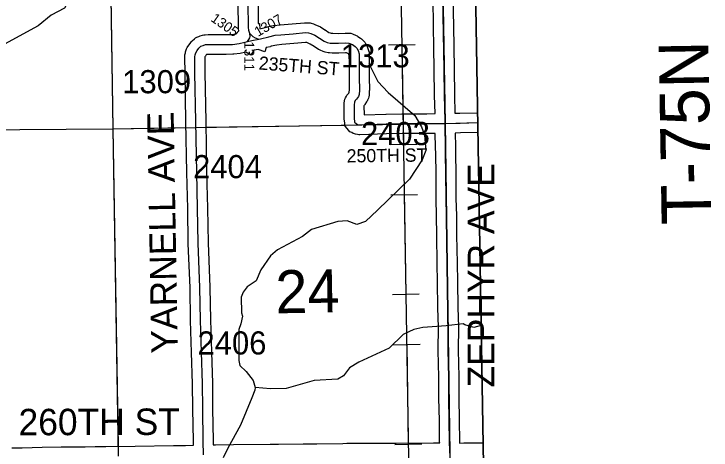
# Model space of a CAD drawing. Extents: x 23.6 to 68.7, y -63 to -29.
# Drawn here: x 55.361 to 57.467, y -49.388 to -48.069 of the extents above; entities that cross this region are included whole.
import ezdxf

# ---------------------------------------------------------------- set-up
doc = ezdxf.new("R2010")
doc.units = 0
for name, color, linetype in [('tdCoClipBndry', 7, 'Continuous'), ('tdCoCoAdjSecRdTxt', 7, 'Continuous'), ('tdCoCoBndry', 7, 'Continuous'), ('tdCoHydroRiver', 7, 'Continuous'), ('tdCoPipe', 7, 'Continuous'), ('tdCoSecRdNmbr', 7, 'Continuous'), ('tdCoSecRdTxt', 7, 'Continuous'), ('tdCoSecRteBand', 7, 'Continuous'), ('tdCoSecRteCL', 7, 'Continuous'), ('tdCoSectLine', 7, 'Continuous'), ('tdCoSectLinePart', 7, 'Continuous'), ('tdCoSectNmbr', 7, 'Continuous'), ('tdCoSurfGravel', 7, 'Continuous'), ('tdCoTwpBndryShd', 7, 'Continuous'), ('tdCoTwpRngTxt', 7, 'Continuous')]:
    doc.layers.add(name, color=color, linetype=linetype)

msp = doc.modelspace()

# ---------------------------------------------------------------- linework, layer by layer
at = {"layer": 'tdCoClipBndry'}
msp.add_lwpolyline([(48.4512, -33.5006), (56.4135, -33.3762), (56.4393, -33.3792), (56.4635, -33.3887), (56.4958, -33.4172), (56.511, -33.4483), (56.515, -33.4739), (56.5367, -34.4332), (56.5907, -38.4342), (56.6629, -42.4448), (56.8804, -55.4557), (56.9085, -56.4312), (56.9025, -56.8392), (56.9121, -57.4607), (56.9036, -57.4944), (56.8842, -57.5232), (56.8561, -57.5435), (56.8227, -57.553), (51.8233, -57.6334)], dxfattribs=at)
at = {"layer": 'tdCoCoBndry'}
for p, q in [((56.6636, -48.3998), (56.647, -47.4001)), ((56.647, -47.4001), (56.6636, -48.3998)), ((56.6786, -49.3969), (56.6636, -48.3998)), ((56.6636, -48.3998), (56.6786, -49.3969))]:
    msp.add_line(p, q, dxfattribs=at)
for points in [[(56.8804, -55.4557), (56.6629, -42.4448), (56.5907, -38.4342)], [(56.5284, -40.4484), (56.5463, -41.4474), (56.5633, -42.4465), (56.5785, -43.4411), (56.5946, -44.4414), (56.6119, -45.4382), (56.6301, -46.4017), (56.647, -47.4001), (56.6636, -48.3998), (56.6786, -49.3969), (56.6976, -50.3938), (56.712, -51.3894), (56.7304, -52.4659), (56.7487, -53.455), (56.7648, -54.458), (56.7808, -55.4579), (56.8089, -56.4341), (56.8029, -56.8393), (56.8127, -57.4536), (55.8172, -57.471), (54.8164, -57.4869), (53.8174, -57.5025), (52.8224, -57.5189), (51.8222, -57.5335)], [(56.5281, -40.4484), (56.5459, -41.4474), (56.563, -42.4465), (56.5781, -43.4411), (56.5942, -44.4414), (56.6115, -45.4382), (56.6297, -46.4017), (56.6467, -47.4001), (56.6633, -48.3998), (56.6782, -49.3968), (56.6973, -50.3938), (56.7117, -51.3893), (56.73, -52.4659), (56.7484, -53.455), (56.7645, -54.4579), (56.7804, -55.4579), (56.8086, -56.4341), (56.8025, -56.8393), (56.8124, -57.4536)], [(56.5284, -40.4484), (56.5463, -41.4474), (56.5633, -42.4465), (56.5785, -43.4411), (56.5946, -44.4414), (56.6119, -45.4382), (56.6301, -46.4017), (56.647, -47.4001), (56.6636, -48.3998), (56.6786, -49.3969), (56.6976, -50.3938)]]:
    msp.add_lwpolyline(points, dxfattribs=at)
at = {"layer": 'tdCoHydroRiver'}
for points in [[(55.5588, -47.9499), (55.5312, -48.0181), (55.5143, -48.0515), (55.4735, -48.0725), (55.4344, -48.1046), (55.3215, -48.1659)], [(56.4335, -48.2184), (56.461, -48.2733), (56.4914, -48.3061), (56.5728, -48.3761), (56.5921, -48.4106), (56.6019, -48.4358), (56.6056, -48.4815), (56.5949, -48.51), (56.5562, -48.5689), (56.4595, -48.6617), (56.4236, -48.6969), (56.3969, -48.7051), (56.3683, -48.6944), (56.3399, -48.6963), (56.2597, -48.721), (56.2332, -48.7418), (56.1579, -48.7822), (56.136, -48.7999), (56.1066, -48.8429), (56.0928, -48.8762), (56.0661, -48.8939), (56.0537, -48.9098), (56.0476, -48.9257), (56.0482, -48.973), (56.0515, -48.9825), (56.047, -49.0062), (56.0409, -49.0236), (56.0405, -49.1168), (56.0439, -49.1325), (56.063, -49.1497), (56.0839, -49.1778), (56.0904, -49.1982)], [(56.6673, -49.0125), (56.5965, -49.0167), (56.5697, -49.0234), (56.5368, -49.038), (56.4947, -49.0796), (56.4036, -49.1217), (56.3754, -49.1395), (56.3568, -49.1634), (56.3395, -49.1731), (56.2686, -49.1771), (56.1836, -49.2018), (56.1363, -49.2024), (56.0904, -49.1982)], [(56.7731, -49.0114), (56.7621, -49.0142), (56.7511, -49.0169), (56.7236, -49.0087), (56.7181, -49.006), (56.6673, -49.0125)], [(56.0904, -49.1982), (56.089, -49.2062), (56.0798, -49.23), (56.0461, -49.3125), (56.0075, -49.3824), (55.9936, -49.411)]]:
    msp.add_lwpolyline(points, dxfattribs=at)
at = {"layer": 'tdCoPipe'}
for p, q in [((56.4927, -48.1623), (56.5732, -48.161)), ((56.4976, -48.4636), (56.5783, -48.4623)), ((56.5001, -48.6158), (56.5806, -48.6144)), ((56.505, -48.917), (56.5857, -48.9157)), ((56.5075, -49.0692), (56.588, -49.0679)), ((56.5124, -49.3705), (56.593, -49.3692))]:
    msp.add_line(p, q, dxfattribs=at)
for points in [[(56.4888, -45.4411), (56.6291, -54.0664), (56.8573, -54.3881), (56.9937, -57.4858)], [(56.5331, -48.1617), (56.5379, -48.4629)], [(56.5404, -48.6151), (56.5453, -48.9164)], [(56.5478, -49.0685), (56.5527, -49.3698)]]:
    msp.add_lwpolyline(points, dxfattribs=at)
at = {"layer": 'tdCoSecRteBand'}
for points in [[(56.419, -48.3735), (56.4848, -48.3713), (56.485, -48.3713), (56.4853, -48.3713), (56.5335, -48.3705), (56.5337, -48.3705), (56.534, -48.3705), (56.6086, -48.3705), (56.6333, -48.3702), (56.6321, -48.3157), (56.6321, -48.3156), (56.6321, -48.3155), (56.631, -48.2358), (56.6297, -48.1703), (56.6297, -48.1702), (56.6297, -48.1701), (56.6288, -48.106), (56.6275, -48.0219)], [(56.6875, -48.0209), (56.6888, -48.1051), (56.6888, -48.1052), (56.6888, -48.1052), (56.6897, -48.1692), (56.691, -48.2347), (56.691, -48.2348), (56.691, -48.2349), (56.6921, -48.3145), (56.6933, -48.369)], [(55.3551, -49.3806), (55.3858, -49.3809), (55.446, -49.3795), (55.446, -49.3795), (55.4461, -49.3795), (55.504, -49.3783), (55.5041, -49.3783), (55.5043, -49.3783), (55.5767, -49.3777), (55.606, -49.3773), (55.6386, -49.3768), (55.6387, -49.3768), (55.6387, -49.3768), (55.7269, -49.3759), (55.8433, -49.3737), (55.8435, -49.3737), (55.8438, -49.3737), (55.8797, -49.3736), (55.9035, -49.373), (55.9033, -49.3615), (55.9033, -49.3615), (55.9033, -49.3614), (55.9015, -49.2633), (55.9015, -49.2631), (55.9015, -49.263), (55.9009, -49.187), (55.898, -49.0932), (55.8948, -48.996), (55.8948, -48.9957), (55.8948, -48.9955), (55.8932, -48.8974), (55.8877, -48.7634), (55.8877, -48.763), (55.8877, -48.7626), (55.8861, -48.6571), (55.8832, -48.5486), (55.8832, -48.5485), (55.8832, -48.5483), (55.8806, -48.3949), (55.8781, -48.2472), (55.8781, -48.2472), (55.8781, -48.2471), (55.8774, -48.1989), (55.8773, -48.1958), (55.8779, -48.1927), (55.8792, -48.1862), (55.8795, -48.1848), (55.8799, -48.1834), (55.8816, -48.1777), (55.8827, -48.1739), (55.8848, -48.1705), (55.8891, -48.1635), (55.8896, -48.1627), (55.8902, -48.1619), (55.8951, -48.1549), (55.8972, -48.1521), (55.8998, -48.1497), (55.9064, -48.144), (55.9096, -48.1411), (55.9135, -48.1393), (55.9198, -48.1364), (55.9216, -48.1356), (55.9235, -48.135), (55.9309, -48.1327), (55.9346, -48.1315), (55.9385, -48.1314), (55.9475, -48.131), (55.9482, -48.1309), (55.949, -48.1309), (55.9753, -48.1311), (56.0013, -48.1313), (56.0185, -48.1308), (56.0324, -48.1288), (56.0409, -48.1198), (56.04, -48.1141), (56.0396, -48.1118), (56.0395, -48.1095), (56.0385, -48.0361)], [(56.0985, -48.0351), (56.0994, -48.0972), (56.1029, -48.0971), (56.1036, -48.1134), (56.1238, -48.1083), (56.1243, -48.1082), (56.1248, -48.1081), (56.1439, -48.104), (56.1455, -48.1036), (56.1471, -48.1035), (56.1648, -48.1016), (56.1652, -48.1016), (56.1656, -48.1015), (56.2019, -48.0987), (56.2393, -48.0954), (56.2415, -48.0952), (56.2437, -48.0953), (56.2525, -48.0958), (56.2557, -48.096), (56.2588, -48.0968), (56.2664, -48.0989), (56.2684, -48.0995), (56.2704, -48.1004), (56.2827, -48.1058), (56.2849, -48.1067), (56.287, -48.108), (56.3009, -48.1171), (56.301, -48.1171), (56.301, -48.1171), (56.3121, -48.1243), (56.3163, -48.1261), (56.3198, -48.1269), (56.325, -48.1271), (56.3413, -48.1274), (56.3616, -48.1265), (56.3629, -48.1265), (56.3643, -48.1265), (56.3741, -48.127), (56.3792, -48.1272), (56.3839, -48.1291), (56.3948, -48.1335), (56.3978, -48.1347), (56.4005, -48.1365), (56.4085, -48.1419), (56.411, -48.1436), (56.4132, -48.1459), (56.4185, -48.1514), (56.4212, -48.1542), (56.4231, -48.1576), (56.4272, -48.1649), (56.4285, -48.1673), (56.4294, -48.1699), (56.4326, -48.1796), (56.4341, -48.1841), (56.4342, -48.1887), (56.4346, -48.216), (56.4346, -48.2162), (56.4346, -48.2164), (56.4346, -48.2594), (56.4349, -48.2992), (56.4349, -48.3004), (56.4348, -48.3015), (56.4339, -48.3144), (56.4336, -48.319), (56.432, -48.3232), (56.4297, -48.3291), (56.4285, -48.3322), (56.4266, -48.335), (56.4214, -48.3428), (56.4205, -48.3441), (56.4194, -48.3454), (56.4187, -48.3462), (56.419, -48.3735)], [(55.9635, -49.3717), (55.9693, -49.3716), (55.9695, -49.3716), (55.9696, -49.3716), (56.0244, -49.3709), (56.0244, -49.3709), (56.0245, -49.3709), (56.1353, -49.3699), (56.1354, -49.3699), (56.1355, -49.3699), (56.1603, -49.3699), (56.2349, -49.3688), (56.2352, -49.3688), (56.2356, -49.3688), (56.2767, -49.3691), (56.3547, -49.3675), (56.355, -49.3675), (56.3553, -49.3675), (56.367, -49.3674), (56.3671, -49.3674), (56.3671, -49.3674), (56.3996, -49.3674), (56.4296, -49.3674), (56.4596, -49.3674), (56.4755, -49.3674), (56.5158, -49.367), (56.5158, -49.367), (56.5159, -49.367), (56.6287, -49.366), (56.629, -49.366), (56.6293, -49.366), (56.6474, -49.3662), (56.6473, -49.3628), (56.6473, -49.3626), (56.6473, -49.3624), (56.6464, -49.2996), (56.6453, -49.2299), (56.6453, -49.2298), (56.6453, -49.2296), (56.645, -49.1673), (56.6428, -49.0867), (56.6428, -49.0861), (56.6428, -49.0855), (56.6438, -49.0159), (56.6422, -48.9575), (56.6422, -48.9573), (56.6422, -48.957), (56.6413, -48.8799), (56.64, -48.8234), (56.64, -48.8233), (56.64, -48.8232), (56.6387, -48.7388), (56.6387, -48.7388), (56.6387, -48.7387), (56.6381, -48.6796), (56.6367, -48.6277), (56.6367, -48.6274), (56.6367, -48.627), (56.6364, -48.5519), (56.6354, -48.4929), (56.6354, -48.4929), (56.6354, -48.4929), (56.6351, -48.4713), (56.6341, -48.4302), (56.6091, -48.4305), (56.6089, -48.4305), (56.6087, -48.4305), (56.5342, -48.4305), (56.4865, -48.4312), (56.4066, -48.4339), (56.4029, -48.4341), (56.3993, -48.4333), (56.393, -48.4319), (56.3896, -48.4312), (56.3865, -48.4298), (56.382, -48.4276), (56.3761, -48.4249), (56.3719, -48.42), (56.3677, -48.4151), (56.3617, -48.4081), (56.3607, -48.399), (56.3593, -48.3861), (56.3591, -48.3846), (56.3591, -48.3831), (56.3586, -48.3435), (56.3586, -48.341), (56.359, -48.3385), (56.3601, -48.3313), (56.3609, -48.3265), (56.3631, -48.3222), (56.3658, -48.317), (56.3673, -48.314), (56.3695, -48.3114), (56.3726, -48.3078), (56.3744, -48.3051), (56.3749, -48.2985), (56.3746, -48.2597), (56.3746, -48.2596), (56.3746, -48.2595), (56.3746, -48.2167), (56.3743, -48.1943), (56.3733, -48.1916), (56.3725, -48.1901), (56.3722, -48.1898), (56.3695, -48.188), (56.3663, -48.1867), (56.3628, -48.1865), (56.3429, -48.1874), (56.342, -48.1874), (56.341, -48.1874), (56.3235, -48.1871), (56.3232, -48.187), (56.3229, -48.187), (56.3149, -48.1867), (56.3125, -48.1866), (56.3101, -48.1861), (56.3013, -48.1843), (56.2983, -48.1837), (56.2956, -48.1825), (56.2862, -48.1785), (56.2838, -48.1775), (56.2816, -48.1761), (56.2683, -48.1675), (56.2564, -48.1597), (56.2483, -48.1562), (56.2459, -48.1555), (56.2425, -48.1553), (56.2071, -48.1585), (56.2069, -48.1585), (56.2068, -48.1585), (56.1707, -48.1613), (56.155, -48.163), (56.1379, -48.1666), (56.1363, -48.167), (56.1364, -48.1678), (56.1236, -48.1706), (56.1192, -48.183), (56.0989, -48.1759), (56.0868, -48.1785), (56.0857, -48.1787), (56.0764, -48.1937), (56.0615, -48.1844), (56.0444, -48.1883), (56.0443, -48.1878), (56.0253, -48.1904), (56.0237, -48.1907), (56.0221, -48.1907), (56.0026, -48.1913), (56.002, -48.1913), (56.0014, -48.1913), (55.9749, -48.1911), (55.9749, -48.1911), (55.9748, -48.1911), (55.9493, -48.191), (55.9449, -48.1911), (55.9432, -48.1917), (55.9427, -48.1919), (55.9421, -48.1925), (55.9397, -48.1959), (55.9379, -48.1987), (55.9378, -48.1993), (55.9374, -48.2012), (55.9381, -48.2462), (55.9406, -48.3939), (55.9406, -48.3939), (55.9406, -48.3939), (55.9432, -48.5472), (55.9461, -48.6557), (55.9461, -48.6559), (55.9461, -48.656), (55.9477, -48.7613), (55.9532, -48.8953), (55.9532, -48.8957), (55.9532, -48.8961), (55.9548, -48.9942), (55.958, -49.0912), (55.958, -49.0913), (55.958, -49.0913), (55.9609, -49.1855), (55.9609, -49.1858), (55.9609, -49.1862), (55.9615, -49.2623), (55.9633, -49.3603), (55.9635, -49.3717)], [(56.6933, -48.369), (56.7087, -48.3686), (56.7088, -48.3686), (56.7088, -48.3686), (56.7619, -48.3674)], [(56.7629, -48.4274), (56.7102, -48.4286), (56.6941, -48.429), (56.6951, -48.47), (56.6951, -48.4701), (56.6951, -48.4703), (56.6954, -48.4919), (56.6964, -48.5511), (56.6964, -48.5513), (56.6964, -48.5515), (56.6967, -48.6265), (56.698, -48.6783), (56.698, -48.6785), (56.698, -48.6787), (56.6987, -48.738), (56.7, -48.8221), (56.7013, -48.8787), (56.7013, -48.8789), (56.7013, -48.8791), (56.7022, -48.9561), (56.7038, -49.0149), (56.7038, -49.0155), (56.7038, -49.0161), (56.7028, -49.0857), (56.7049, -49.166), (56.705, -49.1663), (56.705, -49.1667), (56.7053, -49.2291), (56.7064, -49.2987), (56.7064, -49.2987), (56.7064, -49.2988), (56.7073, -49.3613), (56.7074, -49.3667)], [(56.7074, -49.3667), (56.72, -49.3663), (56.7203, -49.3663), (56.7205, -49.3663), (56.7662, -49.3658), (56.7662, -49.3658), (56.7663, -49.3658), (56.7786, -49.3658)]]:
    msp.add_lwpolyline(points, dxfattribs=at)
at = {"layer": 'tdCoSecRteCL'}
for points in [[(56.6636, -48.3998), (56.6636, -48.3849), (56.6621, -48.315), (56.661, -48.2353), (56.6597, -48.1697), (56.6588, -48.1056), (56.6575, -48.0214), (56.6562, -47.9476), (56.6554, -47.8928), (56.6542, -47.8207), (56.6537, -47.7978), (56.6526, -47.7296), (56.6514, -47.6773), (56.6508, -47.6189), (56.6495, -47.5445), (56.648, -47.4662), (56.647, -47.4001)], [(56.0742, -48.1283), (56.0712, -48.119), (56.0695, -48.109), (56.0685, -48.0356), (56.0676, -47.9979), (56.0679, -47.9788), (56.0666, -47.9728), (56.065, -47.9668), (56.0629, -47.961), (56.0605, -47.9553), (56.0577, -47.9498), (56.0546, -47.9445), (56.0511, -47.9394), (56.0483, -47.9353), (56.0452, -47.9314), (56.0418, -47.9278), (56.0381, -47.9244)], [(56.0669, -48.1523), (56.0711, -48.1456), (56.0739, -48.1406), (56.0745, -48.1365), (56.0742, -48.1283)], [(56.0742, -48.1283), (56.083, -48.1367), (56.0898, -48.141), (56.1008, -48.1448)], [(56.1008, -48.1448), (56.1057, -48.1437), (56.1311, -48.1374), (56.1502, -48.1333), (56.1679, -48.1315), (56.2044, -48.1286), (56.242, -48.1252), (56.2508, -48.1257), (56.2583, -48.1278), (56.2706, -48.1332), (56.2846, -48.1423), (56.2979, -48.1509), (56.3073, -48.1549), (56.3162, -48.1567), (56.3241, -48.1571), (56.3416, -48.1574), (56.3629, -48.1565), (56.3728, -48.157), (56.3837, -48.1613), (56.3916, -48.1667), (56.3969, -48.1722), (56.4009, -48.1795), (56.4042, -48.1892), (56.4046, -48.2164), (56.4046, -48.2595), (56.4049, -48.2994), (56.404, -48.3124), (56.4017, -48.3182), (56.3965, -48.326), (56.3924, -48.3308), (56.3898, -48.3359), (56.3886, -48.3432), (56.3891, -48.3828), (56.3905, -48.3956), (56.3947, -48.4005), (56.3992, -48.4026), (56.4056, -48.4039), (56.4858, -48.4013), (56.534, -48.4005), (56.6087, -48.4005), (56.6636, -48.3998)], [(56.0669, -48.1523), (56.0803, -48.1492), (56.1008, -48.1448)], [(55.9342, -49.4024), (55.9333, -49.3609), (55.9315, -49.2627), (55.9309, -49.1864), (55.928, -49.0922), (55.9248, -48.995), (55.9232, -48.8966), (55.9177, -48.7621), (55.9161, -48.6565), (55.9132, -48.5478), (55.9106, -48.3944), (55.9081, -48.2467), (55.9073, -48.1985), (55.9086, -48.192), (55.9103, -48.1863), (55.9147, -48.1793), (55.9196, -48.1723), (55.9262, -48.1665), (55.9324, -48.1636), (55.9398, -48.1613), (55.9487, -48.1609), (55.9751, -48.1611), (56.0016, -48.1613), (56.0211, -48.1607), (56.0412, -48.1579), (56.0583, -48.1543), (56.0669, -48.1523)], [(56.6636, -48.3998), (56.7095, -48.3986), (56.7624, -48.3974)], [(56.6786, -49.3969), (56.6781, -49.3902), (56.6773, -49.362), (56.6764, -49.2992), (56.6753, -49.2294), (56.675, -49.1668), (56.6728, -49.0859), (56.6738, -49.0157), (56.6722, -48.9567), (56.6713, -48.8794), (56.67, -48.8227), (56.6687, -48.7384), (56.6681, -48.679), (56.6667, -48.6269), (56.6664, -48.5516), (56.6654, -48.4924), (56.6651, -48.4707), (56.6636, -48.4074), (56.6636, -48.3998)]]:
    msp.add_lwpolyline(points, dxfattribs=at)
at = {"layer": 'tdCoSectLine'}
for points in [[(56.6467, -47.4001), (56.6633, -48.3998)], [(55.645, -47.4224), (55.6598, -48.4161)], [(55.6598, -48.4161), (56.6633, -48.3998)], [(56.6633, -48.3998), (56.7624, -48.3975)], [(56.6633, -48.3998), (56.6782, -49.3968)], [(54.6736, -48.4229), (55.6598, -48.4161)], [(55.6598, -48.4161), (55.6764, -49.4064)]]:
    msp.add_lwpolyline(points, dxfattribs=at)
at = {"layer": 'tdCoSectLinePart'}
for points in [[(55.6529, -47.9488), (55.6598, -48.4161)], [(54.6736, -48.4229), (55.6598, -48.4161)], [(55.6598, -48.4161), (55.881, -48.4125)], [(55.6598, -48.4161), (55.6759, -49.3762)], [(55.9408, -48.4116), (56.362, -48.4047)]]:
    msp.add_lwpolyline(points, dxfattribs=at)
at = {"layer": 'tdCoSurfGravel'}
for points in [[(56.0742, -48.1283), (56.0712, -48.119), (56.0695, -48.109), (56.0685, -48.0356), (56.0676, -47.9979), (56.0679, -47.9788), (56.0666, -47.9728), (56.065, -47.9668), (56.0629, -47.961), (56.0605, -47.9553), (56.0577, -47.9498), (56.0546, -47.9445), (56.0511, -47.9394), (56.0483, -47.9353), (56.0452, -47.9314), (56.0418, -47.9278), (56.0381, -47.9244)], [(56.6781, -49.3902), (56.6773, -49.362), (56.6764, -49.2992), (56.6753, -49.2294), (56.675, -49.1668), (56.6728, -49.0859), (56.6738, -49.0157), (56.6722, -48.9567), (56.6713, -48.8794), (56.67, -48.8227), (56.6687, -48.7384), (56.6681, -48.679), (56.6667, -48.6269), (56.6664, -48.5516), (56.6654, -48.4924), (56.6651, -48.4707), (56.6636, -48.4074), (56.6636, -48.3998), (56.6636, -48.3849), (56.6621, -48.315), (56.661, -48.2353), (56.6597, -48.1697), (56.6588, -48.1056), (56.6575, -48.0214)], [(56.0669, -48.1523), (56.0711, -48.1456), (56.0739, -48.1406), (56.0745, -48.1365), (56.0742, -48.1283)], [(56.0742, -48.1283), (56.083, -48.1367), (56.0898, -48.141), (56.1008, -48.1448)], [(56.1008, -48.1448), (56.1057, -48.1437), (56.1311, -48.1374), (56.1502, -48.1333), (56.1679, -48.1315), (56.2044, -48.1286), (56.242, -48.1252), (56.2508, -48.1257), (56.2583, -48.1278), (56.2706, -48.1332), (56.2846, -48.1423), (56.2979, -48.1509), (56.3073, -48.1549), (56.3162, -48.1567), (56.3241, -48.1571), (56.3416, -48.1574), (56.3629, -48.1565), (56.3728, -48.157), (56.3837, -48.1613), (56.3916, -48.1667), (56.3969, -48.1722), (56.4009, -48.1795), (56.4042, -48.1892), (56.4046, -48.2164), (56.4046, -48.2595), (56.4049, -48.2994), (56.404, -48.3124), (56.4017, -48.3182), (56.3965, -48.326), (56.3924, -48.3308), (56.3898, -48.3359), (56.3886, -48.3432), (56.3891, -48.3828), (56.3905, -48.3956), (56.3947, -48.4005), (56.3992, -48.4026)], [(56.0669, -48.1523), (56.0803, -48.1492), (56.1008, -48.1448)], [(55.9342, -49.4024), (55.9333, -49.3609), (55.9315, -49.2627), (55.9309, -49.1864), (55.928, -49.0922), (55.9248, -48.995), (55.9232, -48.8966), (55.9177, -48.7621), (55.9161, -48.6565), (55.9132, -48.5478), (55.9106, -48.3944), (55.9081, -48.2467), (55.9073, -48.1985), (55.9086, -48.192), (55.9103, -48.1863), (55.9147, -48.1793), (55.9196, -48.1723), (55.9262, -48.1665), (55.9324, -48.1636), (55.9398, -48.1613), (55.9487, -48.1609), (55.9751, -48.1611), (56.0016, -48.1613), (56.0211, -48.1607), (56.0412, -48.1579), (56.0583, -48.1543), (56.0669, -48.1523)], [(56.3992, -48.4026), (56.4056, -48.4039), (56.4858, -48.4013), (56.534, -48.4005), (56.6087, -48.4005), (56.6636, -48.3998)], [(56.6636, -48.3998), (56.7095, -48.3986), (56.7624, -48.3974)]]:
    msp.add_lwpolyline(points, dxfattribs=at)
at = {"layer": 'tdCoTwpBndryShd'}
msp.add_lwpolyline([(56.5281, -40.4484), (56.5459, -41.4474), (56.563, -42.4465), (56.5781, -43.4411), (56.5942, -44.4414), (56.6115, -45.4382), (56.6297, -46.4017), (56.6467, -47.4001), (56.6633, -48.3998), (56.6782, -49.3968), (56.6973, -50.3938), (56.7117, -51.3893), (56.73, -52.4659), (56.7484, -53.455), (56.7645, -54.4579), (56.7804, -55.4579), (56.8086, -56.4341), (56.8025, -56.8393), (56.8124, -57.4536)], dxfattribs=at)

# ---------------------------------------------------------------- texts
at = {"layer": 'tdCoCoAdjSecRdTxt'}
msp.add_text('ZEPHYR AVE', height=0.08, rotation=90, dxfattribs=at).set_placement((56.8123, -49.1981))
at = {"layer": 'tdCoSecRdNmbr'}
for s, height, rotation, p in [('1305', 0.03, 325.0422, (55.9535, -48.0885)), ('1307', 0.03, 30.042, (56.0985, -48.1383)), ('1311', 0.03, 270.0413, (56.0569, -48.1519)), ('1313', 0.07, 0.0427, (56.3487, -48.2305)), ('1309', 0.07, 0.0422, (55.6881, -48.3086)), ('2403', 0.07, 0.0427, (56.4097, -48.4655)), ('2404', 0.07, 0.0424, (55.9023, -48.5656)), ('2406', 0.07, 0.0424, (55.9157, -49.0989))]:
    msp.add_text(s, height=height, rotation=rotation, dxfattribs=at).set_placement(p)
at = {"layer": 'tdCoSecRdTxt'}
for s, height, rotation, p in [('235TH ST', 0.04, 355.6678, (56.0997, -48.2366)), ('YARNELL AVE', 0.08, 91, (55.8563, -49.095)), ('250TH ST', 0.04, 0.7087, (56.3666, -48.5181)), ('260TH ST', 0.08, 0.1625, (55.375, -49.3433))]:
    msp.add_text(s, height=height, rotation=rotation, dxfattribs=at).set_placement(p)
at = {"layer": 'tdCoSectNmbr'}
msp.add_text('24', height=0.13, rotation=1.0425, dxfattribs=at).set_placement((56.1522, -48.9744))
at = {"layer": 'tdCoTwpRngTxt'}
msp.add_text('T-75N', height=0.15, rotation=90.9504, dxfattribs=at).set_placement((57.4682, -48.7051))

doc.saveas('drawing.dxf')
